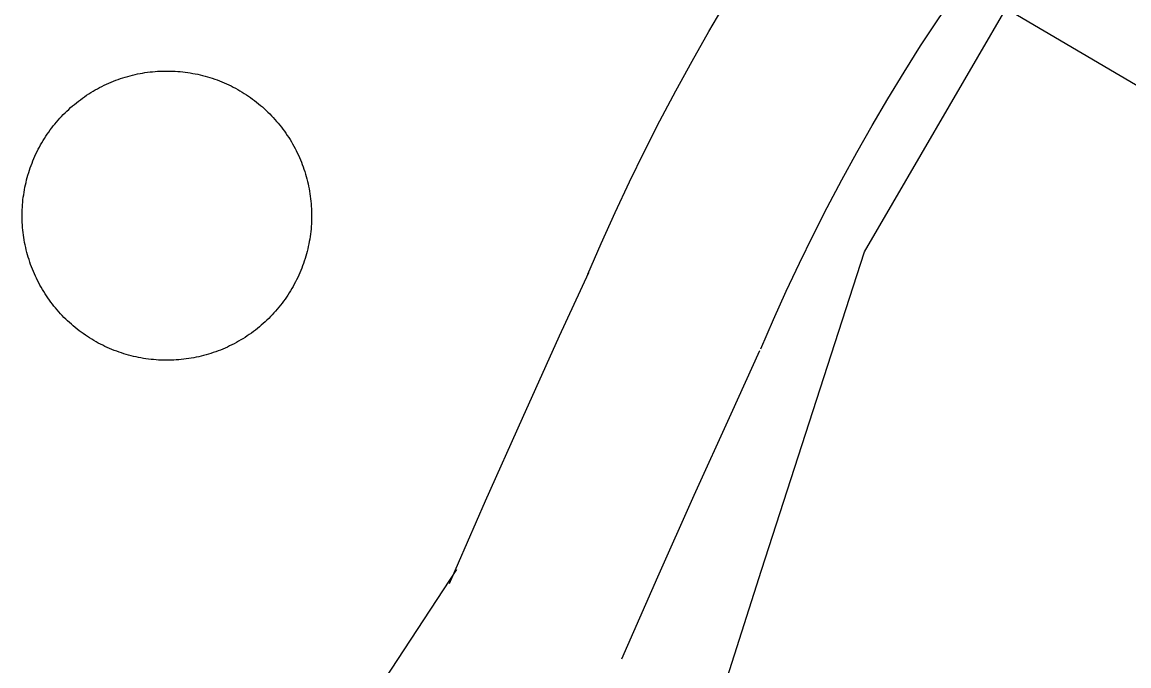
# Model space of a CAD drawing. Extents: x 3568792 to 3606828, y 529143 to 554785.
# Drawn here: x 3574931.5 to 3575107.8, y 543961 to 544063.6 of the extents above; entities that cross this region are included whole.
import ezdxf

# ---------------------------------------------------------------- set-up
doc = ezdxf.new("R2010")
doc.units = 0
for name, color, linetype in [('V-DOMW-TANK', 7, 'Continuous'), ('V-ROAD-CNTR', 7, 'Continuous'), ('V-UTIL-LINE', 7, 'Continuous')]:
    doc.layers.add(name, color=color, linetype=linetype)

msp = doc.modelspace()

# ---------------------------------------------------------------- linework, layer by layer
at = {"layer": 'V-DOMW-TANK'}
for points in [[(3574935.29, 544045.43), (3574935.51, 544045.76), (3574935.74, 544046.09), (3574935.98, 544046.42), (3574936.22, 544046.74), (3574936.46, 544047.06), (3574936.72, 544047.37), (3574936.98, 544047.69), (3574937.24, 544047.99), (3574937.5, 544048.29), (3574937.78, 544048.58), (3574938.06, 544048.87), (3574938.34, 544049.16), (3574938.63, 544049.44), (3574938.92, 544049.71), (3574939.22, 544049.98), (3574939.52, 544050.25), (3574939.83, 544050.51), (3574940.14, 544050.76), (3574940.46, 544051.01), (3574940.78, 544051.25), (3574941.1, 544051.49), (3574941.43, 544051.72), (3574941.77, 544051.95), (3574942.1, 544052.17), (3574942.44, 544052.39), (3574942.79, 544052.59), (3574943.14, 544052.8), (3574943.48, 544052.99), (3574943.84, 544053.18), (3574944.2, 544053.37), (3574944.56, 544053.54), (3574944.92, 544053.72), (3574945.29, 544053.88), (3574945.66, 544054.04), (3574946.03, 544054.19), (3574946.41, 544054.34), (3574946.79, 544054.48), (3574947.17, 544054.61), (3574947.55, 544054.73), (3574947.93, 544054.85), (3574948.32, 544054.96), (3574948.71, 544055.07), (3574949.1, 544055.17), (3574949.49, 544055.26), (3574949.88, 544055.35), (3574950.28, 544055.42), (3574950.67, 544055.5), (3574951.07, 544055.56), (3574951.47, 544055.62), (3574951.87, 544055.67), (3574952.27, 544055.71), (3574952.67, 544055.75), (3574953.07, 544055.78), (3574953.47, 544055.8), (3574953.87, 544055.81), (3574954.27, 544055.82), (3574954.68, 544055.82), (3574955.08, 544055.82), (3574955.48, 544055.81), (3574955.88, 544055.79), (3574956.29, 544055.76), (3574956.69, 544055.72), (3574957.09, 544055.68), (3574957.48, 544055.64), (3574957.89, 544055.58), (3574958.28, 544055.52), (3574958.68, 544055.45), (3574959.07, 544055.38), (3574959.47, 544055.3), (3574959.86, 544055.21), (3574960.25, 544055.11), (3574960.64, 544055.01), (3574961.03, 544054.9), (3574961.41, 544054.78), (3574961.79, 544054.66), (3574962.18, 544054.53), (3574962.55, 544054.39), (3574962.93, 544054.25), (3574963.3, 544054.1), (3574963.67, 544053.94), (3574964.04, 544053.78), (3574964.41, 544053.61), (3574964.77, 544053.44), (3574965.13, 544053.26), (3574965.48, 544053.07), (3574965.84, 544052.87), (3574966.19, 544052.68), (3574966.53, 544052.47), (3574966.88, 544052.26), (3574967.21, 544052.04), (3574967.55, 544051.82), (3574967.88, 544051.59), (3574968.21, 544051.35), (3574968.53, 544051.11), (3574968.84, 544050.86), (3574969.16, 544050.61), (3574969.47, 544050.35), (3574969.77, 544050.09), (3574970.07, 544049.82), (3574970.37, 544049.55)], [(3574970.37, 544049.55), (3574970.66, 544049.27), (3574970.94, 544048.99), (3574971.22, 544048.7), (3574971.5, 544048.41), (3574971.77, 544048.11), (3574972.03, 544047.8), (3574972.29, 544047.5), (3574972.55, 544047.19), (3574972.8, 544046.87), (3574973.04, 544046.55), (3574973.28, 544046.22), (3574973.51, 544045.9), (3574973.73, 544045.56), (3574973.96, 544045.22), (3574974.17, 544044.89), (3574974.38, 544044.54), (3574974.58, 544044.19), (3574974.78, 544043.84), (3574974.97, 544043.49), (3574975.15, 544043.13), (3574975.33, 544042.77), (3574975.5, 544042.4), (3574975.67, 544042.04), (3574975.82, 544041.67), (3574975.98, 544041.3), (3574976.12, 544040.92), (3574976.26, 544040.54), (3574976.39, 544040.16), (3574976.52, 544039.78), (3574976.64, 544039.4), (3574976.75, 544039.01), (3574976.85, 544038.62), (3574976.95, 544038.23), (3574977.04, 544037.84), (3574977.13, 544037.45), (3574977.21, 544037.05), (3574977.28, 544036.66), (3574977.34, 544036.26), (3574977.4, 544035.86), (3574977.45, 544035.46), (3574977.49, 544035.06), (3574977.53, 544034.66), (3574977.56, 544034.26), (3574977.58, 544033.86), (3574977.6, 544033.45), (3574977.61, 544033.05), (3574977.61, 544032.65), (3574977.6, 544032.25), (3574977.59, 544031.85), (3574977.57, 544031.44), (3574977.54, 544031.05), (3574977.51, 544030.64), (3574977.47, 544030.24), (3574977.42, 544029.84), (3574977.37, 544029.44), (3574977.31, 544029.04), (3574977.24, 544028.65), (3574977.16, 544028.26), (3574977.08, 544027.86), (3574976.99, 544027.47)], [(3574945.44, 544011.6), (3574945.07, 544011.76), (3574944.7, 544011.93), (3574944.34, 544012.1), (3574943.98, 544012.29), (3574943.63, 544012.47), (3574943.27, 544012.67), (3574942.93, 544012.87), (3574942.58, 544013.07), (3574942.24, 544013.29), (3574941.9, 544013.5), (3574941.57, 544013.73), (3574941.23, 544013.96), (3574940.91, 544014.2), (3574940.59, 544014.43), (3574940.27, 544014.68), (3574939.95, 544014.93), (3574939.65, 544015.19), (3574939.34, 544015.45), (3574939.04, 544015.72), (3574938.75, 544016), (3574938.46, 544016.27), (3574938.17, 544016.56), (3574937.89, 544016.85), (3574937.61, 544017.14), (3574937.34, 544017.44), (3574937.08, 544017.74), (3574936.82, 544018.05), (3574936.56, 544018.36), (3574936.32, 544018.68), (3574936.07, 544018.99), (3574935.84, 544019.32), (3574935.6, 544019.65), (3574935.38, 544019.98), (3574935.16, 544020.32), (3574934.94, 544020.66), (3574934.73, 544021), (3574934.53, 544021.35), (3574934.33, 544021.7), (3574934.15, 544022.06), (3574933.96, 544022.41), (3574933.78, 544022.78), (3574933.61, 544023.14), (3574933.45, 544023.51), (3574933.29, 544023.88), (3574933.14, 544024.25), (3574932.99, 544024.62), (3574932.85, 544025), (3574932.72, 544025.38), (3574932.6, 544025.76), (3574932.48, 544026.15), (3574932.37, 544026.54), (3574932.26, 544026.92), (3574932.16, 544027.31), (3574932.07, 544027.7), (3574931.98, 544028.1), (3574931.9, 544028.49), (3574931.83, 544028.89), (3574931.77, 544029.29), (3574931.71, 544029.68), (3574931.66, 544030.08), (3574931.62, 544030.48), (3574931.58, 544030.88), (3574931.55, 544031.28), (3574931.53, 544031.69), (3574931.52, 544032.08), (3574931.51, 544032.49), (3574931.5, 544032.89), (3574931.51, 544033.3), (3574931.52, 544033.7), (3574931.54, 544034.1), (3574931.57, 544034.5), (3574931.6, 544034.9), (3574931.64, 544035.3), (3574931.69, 544035.7), (3574931.75, 544036.1), (3574931.81, 544036.5), (3574931.88, 544036.89), (3574931.95, 544037.29), (3574932.03, 544037.68), (3574932.12, 544038.07), (3574932.22, 544038.47), (3574932.32, 544038.86), (3574932.43, 544039.24), (3574932.55, 544039.63), (3574932.67, 544040.01), (3574932.8, 544040.39), (3574932.94, 544040.77), (3574933.08, 544041.15), (3574933.23, 544041.52), (3574933.39, 544041.89), (3574933.55, 544042.26), (3574933.71, 544042.62), (3574933.89, 544042.99), (3574934.07, 544043.34), (3574934.26, 544043.7), (3574934.45, 544044.05), (3574934.65, 544044.4), (3574934.86, 544044.75), (3574935.07, 544045.09), (3574935.29, 544045.43)], [(3574976.99, 544027.47), (3574976.89, 544027.08), (3574976.79, 544026.69), (3574976.68, 544026.3), (3574976.57, 544025.92), (3574976.44, 544025.53), (3574976.31, 544025.15), (3574976.18, 544024.77), (3574976.03, 544024.4), (3574975.89, 544024.02), (3574975.73, 544023.65), (3574975.57, 544023.29), (3574975.4, 544022.92), (3574975.22, 544022.56), (3574975.04, 544022.2), (3574974.85, 544021.84), (3574974.66, 544021.49), (3574974.46, 544021.14), (3574974.25, 544020.8), (3574974.04, 544020.45), (3574973.82, 544020.11), (3574973.6, 544019.78), (3574973.37, 544019.45), (3574973.13, 544019.12), (3574972.9, 544018.8), (3574972.65, 544018.48), (3574972.4, 544018.17), (3574972.14, 544017.86), (3574971.88, 544017.56), (3574971.61, 544017.26), (3574971.33, 544016.96), (3574971.06, 544016.67), (3574970.77, 544016.39), (3574970.48, 544016.11), (3574970.19, 544015.83), (3574969.89, 544015.56), (3574969.59, 544015.3), (3574969.28, 544015.04), (3574968.97, 544014.78), (3574968.65, 544014.53), (3574968.33, 544014.29), (3574968.01, 544014.05), (3574967.68, 544013.82), (3574967.35, 544013.59), (3574967.01, 544013.37), (3574966.67, 544013.16), (3574966.33, 544012.95), (3574965.98, 544012.75), (3574965.63, 544012.55), (3574965.27, 544012.36), (3574964.91, 544012.18), (3574964.55, 544012), (3574964.19, 544011.83), (3574963.82, 544011.66), (3574963.45, 544011.51), (3574963.08, 544011.35), (3574962.7, 544011.21), (3574962.33, 544011.07), (3574961.95, 544010.94), (3574961.56, 544010.81), (3574961.18, 544010.69), (3574960.79, 544010.58), (3574960.41, 544010.47), (3574960.02, 544010.37), (3574959.62, 544010.28), (3574959.23, 544010.2), (3574958.84, 544010.12), (3574958.44, 544010.05), (3574958.04, 544009.98), (3574957.65, 544009.93), (3574957.25, 544009.88), (3574956.85, 544009.83), (3574956.45, 544009.8), (3574956.04, 544009.77), (3574955.64, 544009.74), (3574955.24, 544009.73), (3574954.84, 544009.72), (3574954.44, 544009.72), (3574954.03, 544009.72), (3574953.63, 544009.74), (3574953.23, 544009.76), (3574952.83, 544009.78), (3574952.43, 544009.82), (3574952.03, 544009.86), (3574951.63, 544009.91), (3574951.23, 544009.96), (3574950.83, 544010.02), (3574950.43, 544010.09), (3574950.04, 544010.17), (3574949.65, 544010.25), (3574949.25, 544010.34), (3574948.86, 544010.43), (3574948.47, 544010.54), (3574948.08, 544010.64), (3574947.7, 544010.76), (3574947.32, 544010.89), (3574946.94, 544011.02), (3574946.56, 544011.15), (3574946.18, 544011.29), (3574945.81, 544011.44), (3574945.44, 544011.6)]]:
    msp.add_lwpolyline(points, dxfattribs=at)
at = {"layer": 'V-ROAD-CNTR'}
for points in [[(3575021.61, 544023.45), (3575023.72, 544028.32), (3575025.94, 544033.26), (3575028.25, 544038.16), (3575030.63, 544043.03), (3575033.08, 544047.87), (3575035.61, 544052.66), (3575038.22, 544057.41), (3575040.89, 544062.13), (3575043.64, 544066.8), (3575046.46, 544071.43), (3575049.35, 544076.01), (3575052.31, 544080.56), (3575055.34, 544085.05), (3575058.44, 544089.5), (3575061.61, 544093.89), (3575064.85, 544098.24), (3575068.15, 544102.54), (3575071.52, 544106.79), (3575074.95, 544110.98), (3575078.45, 544115.13), (3575082.01, 544119.21), (3575085.37, 544122.95)], [(3575049.14, 544011.53), (3575051.16, 544016.19), (3575053.2, 544020.71), (3575055.3, 544025.2), (3575057.48, 544029.65), (3575059.73, 544034.07), (3575062.04, 544038.46), (3575064.42, 544042.81), (3575066.87, 544047.12), (3575069.38, 544051.39), (3575071.96, 544055.63), (3575074.6, 544059.82), (3575077.31, 544063.97), (3575080.09, 544068.08), (3575082.92, 544072.15), (3575085.82, 544076.17), (3575088.78, 544080.15), (3575091.8, 544084.08), (3575094.88, 544087.97), (3575098.02, 544091.8), (3575101.22, 544095.59), (3575104.48, 544099.33), (3575107.69, 544102.91)], [(3574999.54, 543974.15), (3575005.31, 543987.31), (3575011.17, 544000.48), (3575017.11, 544013.62), (3575021.73, 544023.73)], [(3575027.02, 543962.11), (3575032.76, 543975.2), (3575038.55, 543988.21), (3575044.42, 544001.2), (3575049.01, 544011.25)], [(3574935.87, 543877.34), (3575000.73, 543976.35)]]:
    msp.add_lwpolyline(points, dxfattribs=at)
at = {"layer": 'V-UTIL-LINE'}
msp.add_lwpolyline([(3575007.56, 543843.07), (3575010.12, 543855.43), (3575016.01, 543871.95), (3575049.23, 543976.26), (3575065.66, 544027.01), (3575088.21, 544065.76), (3575112.44, 544051.52), (3575180.89, 544169.39), (3575202.29, 544202.91)], dxfattribs=at)

doc.saveas('drawing.dxf')
